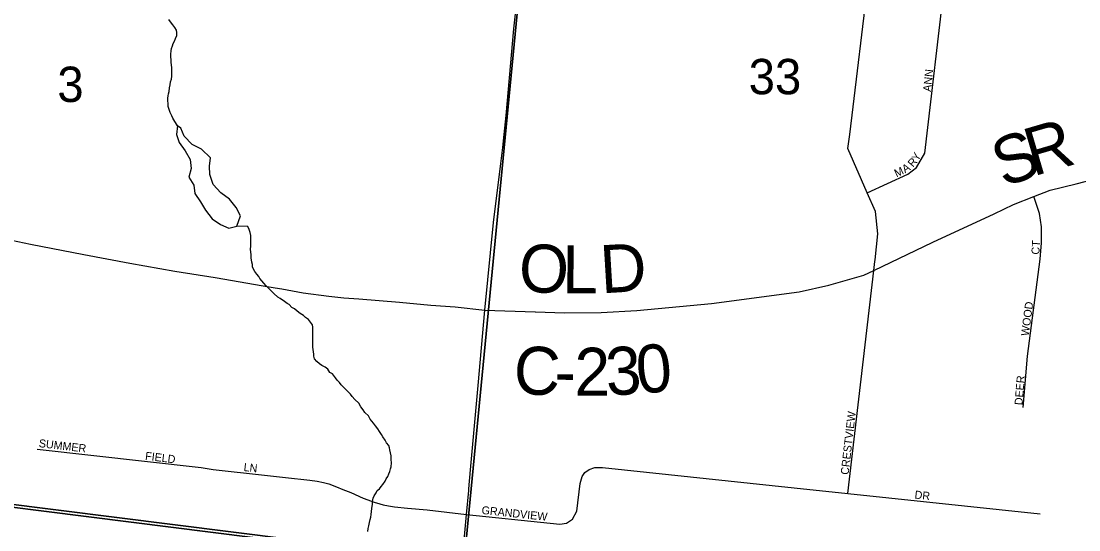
# Model space of a CAD drawing. Extents: x 1310247 to 1664935, y 284496 to 704931.
# Drawn here: x 1485510 to 1492120, y 544010 to 547188 of the extents above; entities that cross this region are included whole.
import ezdxf

# ---------------------------------------------------------------- set-up
doc = ezdxf.new("R2010")
doc.units = 0
for name, color, linetype in [('GM_P_State_Location', 7, 'Continuous'), ('GM_X_Adjacent_County', 7, 'Continuous'), ('GM_X_County', 7, 'Continuous'), ('GM_X_County_Road_Text', 7, 'Continuous'), ('GM_X_Interstate_Shield', 7, 'Continuous'), ('GM_X_Minor_River', 7, 'Continuous'), ('GM_X_Minor_River_Text', 7, 'Continuous'), ('GM_X_State_Location', 7, 'Continuous'), ('GM_X_Township_Road', 7, 'Continuous'), ('GM_X_US_Location', 7, 'Continuous')]:
    doc.layers.add(name, color=color, linetype=linetype)

msp = doc.modelspace()

# ---------------------------------------------------------------- linework, layer by layer
at = {"layer": 'GM_X_Adjacent_County'}
for points in [[(1504720.2, 542599), (1503488.5, 542713.6), (1499272.4, 543150.6), (1493875, 543372.5), (1493839.3, 543374), (1492978.2, 543439.4), (1488263.4, 543797.9), (1482806.6, 544485.6), (1481368.2, 544835.6), (1481346.1, 544841), (1477411.9, 545798.5)], [(1477411.9, 545798.5), (1481346.1, 544841), (1481368.2, 544835.6), (1482806.6, 544485.6), (1488263.4, 543797.9), (1492978.2, 543439.4), (1493839.3, 543374), (1493875, 543372.5), (1499272.4, 543150.6), (1503488.5, 542713.6), (1504720.2, 542599)]]:
    msp.add_lwpolyline(points, dxfattribs=at)
at = {"layer": 'GM_X_County'}
for points in [[(1483404.8, 549962.7), (1488796.9, 549175.7), (1488278.4, 543814.4), (1482824.4, 544500.5)], [(1488796.9, 549175.7), (1494320.9, 547636.3), (1493867.1, 543379.6), (1488278.4, 543814.4)], [(1488278.4, 543814.4), (1487769.1, 538508.9), (1482296.8, 539077.3), (1482824.4, 544500.5)]]:
    msp.add_lwpolyline(points, close=True, dxfattribs=at)
at = {"layer": 'GM_X_County_Road_Text'}
for points in [[(1488722, 545372.9), (1488723.8, 545372.8), (1488905.7, 545365.8), (1489135.5, 545367.2), (1489358.3, 545379.9), (1489823.6, 545423.6), (1490372.1, 545496.9), (1490558.2, 545539.2), (1490776.9, 545601.4), (1490838.9, 545631.1), (1491207.3, 545807.2), (1491590.9, 545983.8), (1491712.1, 546041.9), (1491838.8, 546093.3), (1491941.8, 546133), (1492104.2, 546172.6), (1492224.6, 546203.5), (1492435.2, 546265), (1492641.2, 546325.2), (1492809.2, 546379.9), (1492991.6, 546450.4), (1494258.1, 547130.4), (1494349.2, 547182.5)], [(1488408.5, 545383.3), (1488722, 545372.9)]]:
    msp.add_lwpolyline(points, dxfattribs=at)
at = {"layer": 'GM_X_Interstate_Shield'}
for points in [[(1488528, 546480.9), (1488540.5, 546598.1), (1488588.4, 547139.6), (1488643.4, 547633.1), (1488667.4, 547917.9), (1488720.3, 548414.2), (1488750.6, 548730.8), (1488810.5, 549295.5), (1488864.1, 549844.7), (1488920.5, 550420), (1488962.1, 550827.4), (1488989.6, 551137), (1489023.6, 551505.3)], [(1482111.7, 546523), (1482117.3, 546521.7), (1482262.3, 546488.6), (1482693.8, 546386.3), (1482867.3, 546351.4), (1483006.4, 546330.5), (1483170.7, 546309.2), (1483234.2, 546299.9), (1483373.4, 546274.1), (1483687.9, 546205.8), (1484019.4, 546133.8), (1484335.9, 546063.6), (1484605.3, 546003.4), (1484968.9, 545922.4), (1485288.7, 545852.3), (1485569, 545795.9), (1485902, 545731.3), (1486188.4, 545675.4), (1486470.4, 545625.6), (1486723.3, 545586.7), (1487021.8, 545535.5), (1487096.8, 545522.3)], [(1488408.5, 545383.3), (1488462.2, 545931.4), (1488508.1, 546299.2), (1488519.3, 546399.3), (1488528, 546480.9)], [(1487096.8, 545522.3), (1487138.4, 545515), (1487271.5, 545490.3), (1487432.8, 545469.4), (1487525.6, 545460.2), (1487619.3, 545452.9), (1487619.8, 545452.9)], [(1487619.8, 545452.9), (1487875, 545432), (1488069.6, 545413.7), (1488223.2, 545403.8), (1488408.5, 545383.3)], [(1488308.2, 544266.1), (1488318.1, 544384.1), (1488366.1, 544912.7), (1488408.5, 545383.3)], [(1488219.6, 543359.9), (1488229.8, 543467.7), (1488263.4, 543797.9), (1488276, 543921.9), (1488293.1, 544106.6), (1488307.3, 544254.9), (1488308.2, 544266.1)]]:
    msp.add_lwpolyline(points, dxfattribs=at)
at = {"layer": 'GM_X_Minor_River'}
for points in [[(1486486.9, 546534.5), (1486481.6, 546480.5), (1486496.4, 546430), (1486535.3, 546378.8), (1486566.2, 546323.9), (1486572.8, 546267.6), (1486557.4, 546213.8), (1486588.3, 546162.8), (1486595.1, 546112.5), (1486630, 546059.5), (1486660.9, 546006.5), (1486703.8, 545953.3), (1486755.1, 545918), (1486806.8, 545894.6), (1486857.4, 545907.5)], [(1486857.4, 545907.5), (1486881, 545971.1), (1486854.2, 546023.9), (1486811.3, 546077.2), (1486758, 546116.6), (1486709, 546167.9), (1486688.4, 546230.7), (1486687.7, 546282.8), (1486693, 546334.9), (1486636.1, 546388.5), (1486578.5, 546417.9), (1486527.5, 546469.3), (1486506.7, 546520), (1486486.9, 546534.5)]]:
    msp.add_lwpolyline(points, dxfattribs=at)
at = {"layer": 'GM_X_Minor_River_Text'}
for points in [[(1486486.9, 546534.5), (1486458.6, 546582.2), (1486451, 546596.4), (1486441.7, 546616.8), (1486436.1, 546630.9), (1486428.9, 546655.2), (1486427.5, 546673.3), (1486426.1, 546691.4), (1486426.6, 546707.4), (1486429.1, 546721.3), (1486431.5, 546735.3), (1486434, 546749.2), (1486436.7, 546771.2), (1486441.4, 546791.1), (1486444, 546809), (1486448.6, 546826.9), (1486451.2, 546844.8), (1486451.7, 546860.8), (1486452.4, 546880.9), (1486450.9, 546896.9), (1486449.5, 546915), (1486448, 546929.1), (1486446.6, 546947.2), (1486445.1, 546965.2), (1486445.7, 546981.2), (1486446.4, 547003.2), (1486448.9, 547017.2), (1486455.5, 547035), (1486460, 547048.9), (1486468.5, 547062.7), (1486475.1, 547080.5), (1486481.7, 547098.3), (1486482.4, 547118.3), (1486480.8, 547132.4), (1486469.3, 547148.8), (1486457.8, 547165.2), (1486442.3, 547183.7), (1486432.7, 547198)], [(1487333.2, 545259), (1487331.8, 545277.1), (1487330.2, 545291.2), (1487318.7, 545307.5), (1487305.2, 545324), (1487287.5, 545336.5), (1487273.9, 545349), (1487254.2, 545361.6), (1487234.6, 545376.3), (1487219, 545390.8), (1487201.2, 545399.3), (1487185.7, 545417.8), (1487171.9, 545424.3), (1487156.2, 545436.8), (1487128.7, 545455.7), (1487114.9, 545464.1), (1487089.5, 545486.9), (1487074, 545501.4), (1487058.4, 545517.9), (1487040.9, 545534.5), (1487027.4, 545550.9), (1487013.8, 545565.4), (1487002.2, 545579.8), (1486994.6, 545594), (1486983, 545608.4), (1486969.5, 545624.8), (1486961.9, 545639.1), (1486956.4, 545653.3), (1486954.9, 545667.4), (1486951.4, 545683.5), (1486948.2, 545709.6), (1486946.9, 545729.7), (1486945.4, 545745.8), (1486944, 545763.9), (1486944.6, 545781.9), (1486945, 545795.9), (1486945.7, 545815.9), (1486944.2, 545832), (1486944.8, 545850), (1486941.4, 545868.1), (1486934, 545886.4), (1486926.5, 545904.6), (1486857.4, 545907.5)], [(1487675.4, 544000.4), (1487678, 544018.3), (1487682.6, 544034.2), (1487687.3, 544056.1), (1487691.9, 544074), (1487694.5, 544089.9), (1487697, 544105.9), (1487699.6, 544123.8), (1487702.3, 544143.8), (1487705.1, 544169.7), (1487705.7, 544187.7), (1487710.4, 544207.6), (1487716.9, 544223.5), (1487727.6, 544241.2), (1487734.1, 544255), (1487748.5, 544266.6), (1487759, 544280.3), (1487769.5, 544293.9), (1487784.2, 544313.5), (1487790.8, 544329.4), (1487801.3, 544343.1), (1487807.9, 544360.9), (1487814.4, 544374.7), (1487818.9, 544390.6), (1487821.4, 544404.5), (1487824.2, 544428.5), (1487822.8, 544448.6), (1487821.6, 544472.7), (1487818.2, 544490.8), (1487814.8, 544508.9), (1487811.2, 544523), (1487807.7, 544537.2), (1487794.1, 544553.6), (1487784.6, 544569.9), (1487769.2, 544590.5), (1487761.7, 544604.7), (1487750.3, 544625.1), (1487738.8, 544641.5), (1487725.3, 544659.9), (1487711.8, 544676.4), (1487690.5, 544701.1), (1487681.2, 544723.4), (1487657.8, 544744.2), (1487648.3, 544760.5), (1487632.8, 544779), (1487619.5, 544801.4), (1487596.1, 544824.2), (1487578.7, 544842.8), (1487569.1, 544857.1), (1487547.7, 544877.8), (1487528.2, 544896.4), (1487508.8, 544917), (1487499.2, 544931.3), (1487485.6, 544945.8), (1487474, 544960.2), (1487454.7, 544984.8), (1487438.9, 544993.3), (1487425.6, 545013.8), (1487409.9, 545026.3), (1487388.2, 545036.9), (1487374.4, 545047.4), (1487356.8, 545062), (1487343.3, 545078.4), (1487339.8, 545094.5), (1487338.3, 545108.6), (1487335.2, 545136.8), (1487333.6, 545150.8), (1487332.2, 545166.9), (1487332.8, 545186.9), (1487333.3, 545202.9), (1487331.9, 545219), (1487332.4, 545235), (1487333.2, 545259)]]:
    msp.add_lwpolyline(points, dxfattribs=at)
at = {"layer": 'GM_X_State_Location'}
for points in [[(1490846.4, 545697.6), (1490864.7, 545860.2), (1490849, 545998.9), (1490798.2, 546115.4), (1490677, 546393.2), (1490688.6, 546479.3), (1490812, 547502.7), (1490867.1, 547959.5)], [(1490798.2, 546115.4), (1491052, 546232.3), (1491105, 546273.6), (1491157.6, 546362.7), (1491285.2, 547452.8), (1491329, 547827.2)], [(1491771.5, 544774.2), (1491799.2, 545095.1), (1491878.4, 545701.2), (1491886.4, 545804.2), (1491886.4, 545903.2), (1491874.5, 545986.4), (1491838.8, 546093.3)], [(1490677.1, 544236.6), (1490838.9, 545631.1), (1490845.2, 545687), (1490846.4, 545697.6)], [(1485610.2, 544513.7), (1486635.5, 544399.2), (1486710.2, 544387), (1487030.7, 544352.5), (1487162.4, 544337.1), (1487314.6, 544319.9), (1487359.8, 544314.5), (1487400, 544305.5), (1487432.3, 544297.6), (1487480, 544279.3), (1487520.9, 544262.1), (1487570.1, 544243.1), (1487648.3, 544208.6), (1487722.5, 544181)], [(1488293.1, 544106.6), (1488815.5, 544051.8), (1488875.8, 544045.7), (1488918, 544052.7), (1488955.8, 544077.6), (1488982.4, 544126), (1489002.5, 544299.8), (1489015.4, 544342.8), (1489032.6, 544367.3), (1489059.9, 544387.3), (1489095.1, 544399.5), (1489143.9, 544398.8), (1490340.4, 544272.5), (1490677.1, 544236.6), (1491878.2, 544109.3)], [(1487722.5, 544181), (1487731.2, 544177.8), (1487772.2, 544165.5), (1487806.3, 544159.8), (1487842.9, 544154.1), (1487924.4, 544145.8), (1488047.5, 544134.3), (1488293.1, 544106.6)]]:
    msp.add_lwpolyline(points, dxfattribs=at)

# ---------------------------------------------------------------- texts
at = {"layer": 'GM_P_State_Location'}
for s, rotation, p in [('ANN', 84.14127, (1491195.8, 546745.4)), ('Y', 59.49697, (1491114.5, 546310.1)), ('A', 32.08128, (1491034, 546237.6)), ('R', 50.54983, (1491084.4, 546272.6)), ('M', 25.85642, (1490981.3, 546211.7)), ('CT', 86.62298, (1491873.2, 545728.6)), ('WOOD', 82.47587, (1491807.3, 545218.9)), ('DEER', 85.23886, (1491767.6, 544787.3)), ('CRESTVIEW', 83.41634, (1490680.8, 544352)), ('SUMMER', 353.34575, (1485618.1, 544527.4)), ('FIELD', 353.01832, (1486282.5, 544448.2)), ('LN', 353.99459, (1486898.4, 544377.8)), ('DR', 353.66247, (1491091.6, 544206.2)), ('GRANDVIEW', 354.02632, (1488385.6, 544109.4))]:
    msp.add_text(s, height=50, rotation=rotation, dxfattribs=at).set_placement(p)
at = {"layer": 'GM_X_Township_Road'}
for s, rotation, p in [('R', 16.36839, (1491834.1, 546217.2)), ('S', 21.54376, (1491652.7, 546145.2)), ('O', 357.82834, (1488616.2, 545498)), ('L', 359.72791, (1488890.8, 545487.8)), ('D', 3.45154, (1489136.5, 545487.3)), ('0', 4.98929, (1489365.4, 544859.2)), ('C', 357.31379, (1488582.9, 544861.1)), ('2', 359.98547, (1488967.5, 544848)), ('3', 3.08117, (1489170, 544848.5)), ('-', 359.43919, (1488841.2, 544849.2))]:
    msp.add_text(s, height=300, rotation=rotation, dxfattribs=at).set_placement(p)
at = {"layer": 'GM_X_US_Location'}
for s, p in [('33', (1490056.6, 546731.6)), ('3', (1485735.8, 546683.2))]:
    msp.add_text(s, height=221, rotation=0.00001, dxfattribs=at).set_placement(p)

doc.saveas('drawing.dxf')
